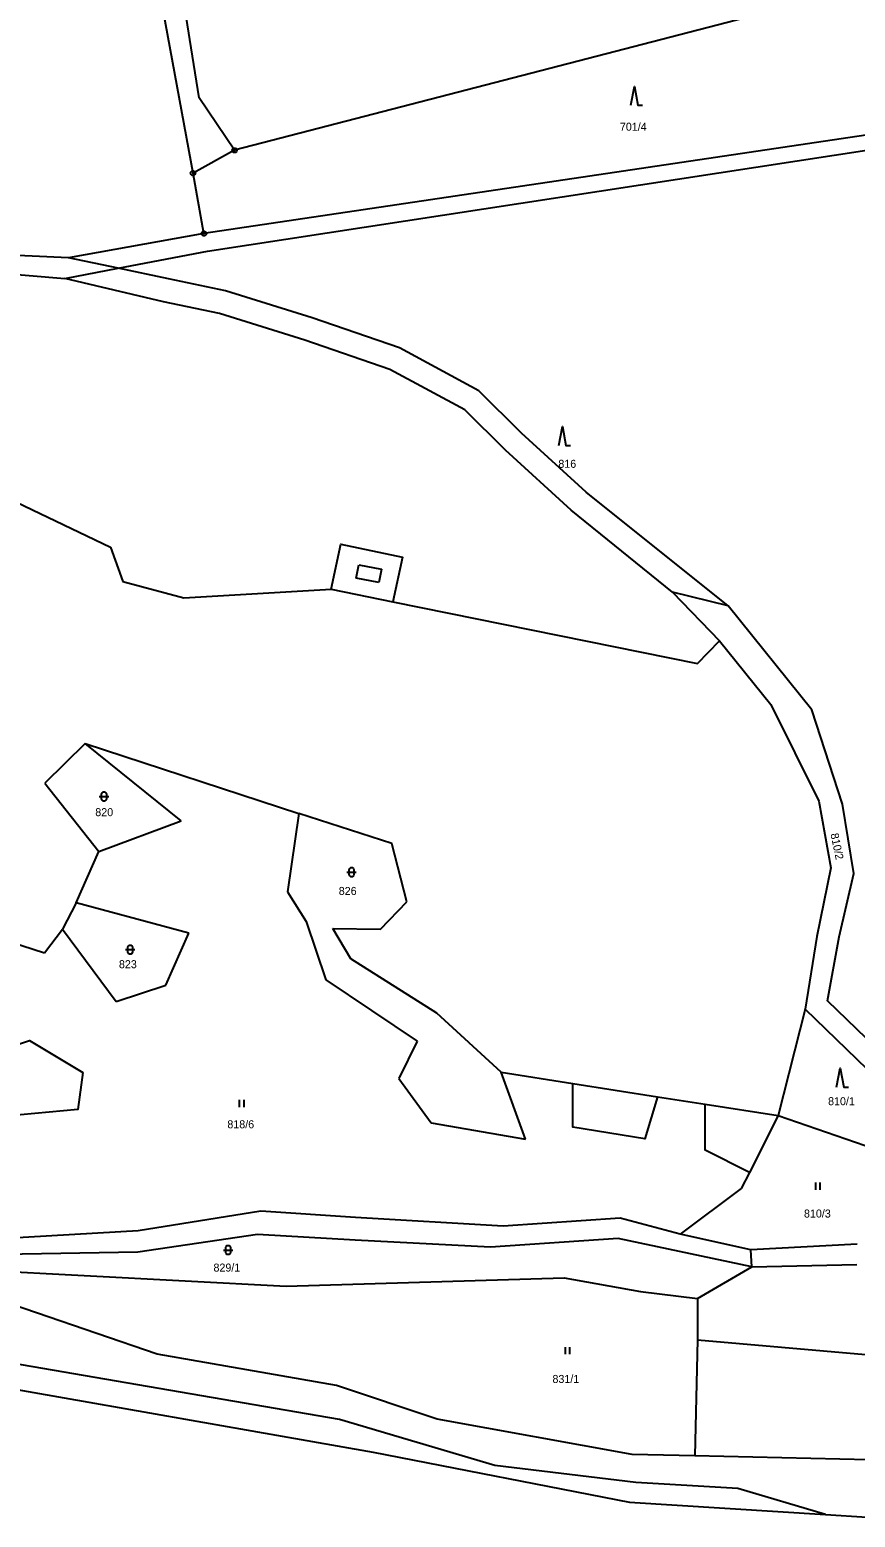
# Model space of a CAD drawing. Extents: x -694465 to -690527, y -983694 to -978978.
# Drawn here: x -691444.6 to -691269.3, y -980860.9 to -980544.9 of the extents above; entities that cross this region are included whole.
import ezdxf

# ---------------------------------------------------------------- set-up
doc = ezdxf.new("R2010")
doc.units = 0
for name, color, linetype in [('Vrstva 1', 7, 'Continuous'), ('Vrstva 18', 7, 'Continuous'), ('Vrstva 24', 7, 'Continuous'), ('Vrstva 25', 7, 'Continuous')]:
    doc.layers.add(name, color=color, linetype=linetype)

msp = doc.modelspace()

# ---------------------------------------------------------------- linework, layer by layer
at = {"layer": 'Vrstva 1'}
for points in [[(-691409.91, -980575.39), (-691418.62, -980527.63)], [(-691408.6, -980559.37), (-691412.78, -980533.15)], [(-691288.79, -980541.4), (-691401.08, -980570.52)], [(-691401.08, -980570.52), (-691408.6, -980559.37)], [(-691265.16, -980567.02), (-691407.58, -980588.18)], [(-691401.08, -980570.52), (-691409.91, -980575.39)], [(-691406.84, -980591.95), (-691265.05, -980570.22)], [(-691407.58, -980588.18), (-691409.91, -980575.39)], [(-691407.58, -980588.18), (-691436.31, -980593.37)], [(-691425.766, -980595.585), (-691406.84, -980591.95)], [(-691436.31, -980593.37), (-691464.13, -980592.09)], [(-691425.766, -980595.585), (-691436.31, -980593.37)], [(-691465.78, -980595.35), (-691437.09, -980597.76)], [(-691437.09, -980597.76), (-691425.766, -980595.585)], [(-691308.11, -980664.39), (-691329.615, -980646.973), (-691343.615, -980634.239), (-691352.224, -980625.628), (-691368.112, -980617.068), (-691386.165, -980610.84), (-691404.299, -980605.21), (-691416.199, -980602.703), (-691437.09, -980597.76)], [(-691296.31, -980667.27), (-691326.425, -980643.115), (-691340.163, -980630.621), (-691349.206, -980621.574), (-691366.098, -980612.474), (-691384.609, -980606.088), (-691403.039, -980600.366), (-691415.093, -980597.827), (-691425.766, -980595.585)], [(-691465.74, -980636.46), (-691427.44, -980654.84)], [(-691427.44, -980654.84), (-691424.83, -980662.08)], [(-691380.6, -980663.75), (-691378.56, -980654.181), (-691365.435, -980656.93), (-691367.483, -980666.406)], [(-691375.303, -980661.415), (-691374.745, -980658.533)], [(-691370.471, -980662.351), (-691375.303, -980661.415)], [(-691374.745, -980658.533), (-691369.913, -980659.469)], [(-691369.913, -980659.469), (-691370.471, -980662.351)], [(-691424.83, -980662.08), (-691411.83, -980665.55)], [(-691411.83, -980665.55), (-691380.6, -980663.75)], [(-691380.6, -980663.75), (-691367.483, -980666.406)], [(-691296.31, -980667.27), (-691308.11, -980664.39)], [(-691308.11, -980664.39), (-691298.18, -980674.69)], [(-691367.483, -980666.406), (-691302.81, -980679.5)], [(-691278.55, -980689.36), (-691296.31, -980667.27)], [(-691302.81, -980679.5), (-691298.18, -980674.69)], [(-691298.18, -980674.69), (-691287.25, -980688.2)], [(-691287.25, -980688.2), (-691277.07, -980708.74)], [(-691272.04, -980709.37), (-691278.55, -980689.36)], [(-691432.77, -980696.52), (-691441.38, -980704.96)], [(-691412.45, -980712.97), (-691432.77, -980696.52)], [(-691432.77, -980696.52), (-691387.46, -980711.4)], [(-691441.38, -980704.96), (-691429.9, -980719.44)], [(-691277.07, -980708.74), (-691274.56, -980722.93)], [(-691387.46, -980711.4), (-691389.86, -980728.01)], [(-691367.7, -980717.77), (-691387.46, -980711.4)], [(-691269.61, -980724.12), (-691272.04, -980709.37)], [(-691429.9, -980719.44), (-691412.45, -980712.97)], [(-691364.52, -980730.13), (-691367.7, -980717.77)], [(-691434.7, -980730.33), (-691429.9, -980719.44)], [(-691274.56, -980722.93), (-691277.49, -980737.53)], [(-691272.77, -980737.6), (-691269.61, -980724.12)], [(-691434.7, -980730.33), (-691437.59, -980735.96)], [(-691410.79, -980736.83), (-691434.7, -980730.33)], [(-691389.86, -980728.01), (-691385.87, -980734.3)], [(-691370.13, -980735.97), (-691364.52, -980730.13)], [(-691465.16, -980733.33), (-691441.42, -980740.95)], [(-691441.42, -980740.95), (-691437.59, -980735.96)], [(-691437.59, -980735.96), (-691426.21, -980751.32)], [(-691415.68, -980747.88), (-691410.79, -980736.83)], [(-691385.87, -980734.3), (-691381.73, -980746.68)], [(-691376.39, -980742.28), (-691380.21, -980735.82)], [(-691380.21, -980735.82), (-691370.13, -980735.97)], [(-691277.49, -980737.53), (-691279.96, -980752.93)], [(-691275.21, -980751.16), (-691272.77, -980737.6)], [(-691358.15, -980753.81), (-691376.39, -980742.28)], [(-691381.73, -980746.68), (-691362.32, -980759.75)], [(-691426.21, -980751.32), (-691415.68, -980747.88)], [(-691279.96, -980752.93), (-691285.73, -980775.56)], [(-691279.96, -980752.93), (-691240.58, -980791.09)], [(-691235.99, -980789.15), (-691275.21, -980751.16)], [(-691344.49, -980766.33), (-691358.15, -980753.81)], [(-691433.31, -980766.42), (-691434.39, -980774.24), (-691455.7, -980776.26), (-691463.87, -980765.98), (-691444.65, -980759.62), (-691433.31, -980766.42)], [(-691362.32, -980759.75), (-691366.19, -980767.7)], [(-691366.19, -980767.7), (-691359.37, -980777.07)], [(-691339.33, -980780.56), (-691344.49, -980766.33)], [(-691344.49, -980766.33), (-691329.264, -980768.722)], [(-691329.264, -980768.722), (-691311.296, -980771.544)], [(-691311.296, -980771.544), (-691314.002, -980780.48), (-691329.264, -980778.037), (-691329.264, -980768.722)], [(-691311.296, -980771.544), (-691301.182, -980773.133)], [(-691275.624, -980860.301), (-691294.258, -980854.732), (-691315.93, -980853.51), (-691345.843, -980849.845), (-691378.808, -980840.072), (-691455.422, -980826.94), (-691520.575, -980803.197), (-691571.855, -980788.843), (-691627.85, -980772.68)], [(-691301.182, -980773.133), (-691285.73, -980775.56)], [(-691291.82, -980787.607), (-691301.182, -980782.923), (-691301.182, -980773.133)], [(-691359.37, -980777.07), (-691339.33, -980780.56)], [(-691285.73, -980775.56), (-691291.82, -980787.607)], [(-691285.73, -980775.56), (-691240.58, -980791.09)], [(-691291.82, -980787.607), (-691293.56, -980791.05)], [(-691293.56, -980791.05), (-691306.5, -980800.7)], [(-691395.49, -980795.83), (-691421.56, -980800.02)], [(-691375.43, -980797.16), (-691395.49, -980795.83)], [(-691344.09, -980799.05), (-691375.43, -980797.16)], [(-691319.25, -980797.32), (-691344.09, -980799.05)], [(-691306.5, -980800.7), (-691319.25, -980797.32)], [(-691421.56, -980800.02), (-691449.67, -980801.62)], [(-691396.2, -980800.78), (-691421.63, -980804.58)], [(-691375.5, -980802.04), (-691396.2, -980800.78)], [(-691346.79, -980803.49), (-691375.5, -980802.04)], [(-691319.64, -980801.64), (-691346.79, -980803.49)], [(-691291.32, -980807.64), (-691319.64, -980801.64)], [(-691291.51, -980804.04), (-691306.5, -980800.7)], [(-691268.92, -980802.84), (-691291.51, -980804.04)], [(-691421.63, -980804.58), (-691450.28, -980805.05)], [(-691291.32, -980807.64), (-691291.51, -980804.04)], [(-691454.49, -980808.35), (-691390.12, -980811.75)], [(-691390.12, -980811.75), (-691331.12, -980810.03)], [(-691331.12, -980810.03), (-691314.92, -980812.9)], [(-691302.86, -980814.43), (-691291.32, -980807.64)], [(-691291.32, -980807.64), (-691268.98, -980807.16)], [(-691417.54, -980826.23), (-691456, -980813.05)], [(-691314.92, -980812.9), (-691302.86, -980814.43)], [(-691302.86, -980814.43), (-691302.83, -980823.15)], [(-691302.83, -980823.15), (-691303.359, -980847.808)], [(-691302.83, -980823.15), (-691258.23, -980827.07)], [(-691379.47, -980832.86), (-691417.54, -980826.23)], [(-691457.87, -980831.9), (-691371.67, -980847.05)], [(-691358.05, -980840.04), (-691379.47, -980832.86)], [(-691316.71, -980847.51), (-691358.05, -980840.04)], [(-691371.67, -980847.05), (-691317.26, -980857.66)], [(-691303.359, -980847.808), (-691316.71, -980847.51)], [(-691266.47, -980848.63), (-691303.359, -980847.808)], [(-691317.26, -980857.66), (-691275.624, -980860.301)], [(-691275.624, -980860.301), (-691266.81, -980860.86)]]:
    msp.add_lwpolyline(points, dxfattribs=at)
at = {"layer": 'Vrstva 24'}
for points in [[(-691400.926, -980570.044), (-691400.676, -980570.226), (-691400.58, -980570.52), (-691400.676, -980570.814), (-691400.926, -980570.996), (-691401.234, -980570.996), (-691401.484, -980570.814), (-691401.58, -980570.52), (-691401.484, -980570.226), (-691401.234, -980570.044)], [(-691409.756, -980574.914), (-691409.506, -980575.096), (-691409.41, -980575.39), (-691409.506, -980575.684), (-691409.756, -980575.866), (-691410.064, -980575.866), (-691410.314, -980575.684), (-691410.41, -980575.39), (-691410.314, -980575.096), (-691410.064, -980574.914)], [(-691407.426, -980587.704), (-691407.176, -980587.886), (-691407.08, -980588.18), (-691407.176, -980588.474), (-691407.426, -980588.656), (-691407.734, -980588.656), (-691407.984, -980588.474), (-691408.08, -980588.18), (-691407.984, -980587.886), (-691407.734, -980587.704)]]:
    msp.add_lwpolyline(points, close=True, dxfattribs=at)
for points in [[(-691401.199, -980570.52), (-691400.96, -980570.52)], [(-691410.029, -980575.39), (-691409.79, -980575.39)], [(-691407.699, -980588.18), (-691407.46, -980588.18)]]:
    msp.add_lwpolyline(points, dxfattribs=at)
at = {"layer": 'Vrstva 25'}
for points in [[(-691316.98, -980560.96), (-691316.23, -980556.96), (-691315.48, -980560.96), (-691314.48, -980560.96)], [(-691332.26, -980633.2), (-691331.51, -980629.2), (-691330.76, -980633.2), (-691329.76, -980633.2)], [(-691429.8, -980707.78), (-691427.8, -980707.78)], [(-691377.25, -980723.84), (-691375.25, -980723.84)], [(-691424.27, -980740.29), (-691422.27, -980740.29)], [(-691273.29, -980769.5), (-691272.54, -980765.5), (-691271.79, -980769.5), (-691270.79, -980769.5)], [(-691400.08, -980772.23), (-691400.08, -980773.73)], [(-691399.08, -980773.73), (-691399.08, -980772.23)], [(-691277.78, -980789.79), (-691277.78, -980791.29)], [(-691276.78, -980791.29), (-691276.78, -980789.79)], [(-691403.47, -980804.1), (-691401.47, -980804.1)], [(-691330.9, -980824.71), (-691330.9, -980826.21)], [(-691329.9, -980826.21), (-691329.9, -980824.71)]]:
    msp.add_lwpolyline(points, dxfattribs=at)
for points in [[(-691429.3, -980707.28), (-691429.205, -980706.986), (-691428.955, -980706.804), (-691428.645, -980706.804), (-691428.395, -980706.986), (-691428.3, -980707.28), (-691428.3, -980708.28), (-691428.395, -980708.574), (-691428.645, -980708.756), (-691428.955, -980708.756), (-691429.205, -980708.574), (-691429.3, -980708.28)], [(-691376.75, -980723.34), (-691376.655, -980723.046), (-691376.405, -980722.864), (-691376.095, -980722.864), (-691375.845, -980723.046), (-691375.75, -980723.34), (-691375.75, -980724.34), (-691375.845, -980724.634), (-691376.095, -980724.816), (-691376.405, -980724.816), (-691376.655, -980724.634), (-691376.75, -980724.34)], [(-691423.77, -980739.79), (-691423.675, -980739.496), (-691423.425, -980739.314), (-691423.115, -980739.314), (-691422.865, -980739.496), (-691422.77, -980739.79), (-691422.77, -980740.79), (-691422.865, -980741.084), (-691423.115, -980741.266), (-691423.425, -980741.266), (-691423.675, -980741.084), (-691423.77, -980740.79)], [(-691402.97, -980803.6), (-691402.875, -980803.306), (-691402.625, -980803.124), (-691402.315, -980803.124), (-691402.065, -980803.306), (-691401.97, -980803.6), (-691401.97, -980804.6), (-691402.065, -980804.894), (-691402.315, -980805.076), (-691402.625, -980805.076), (-691402.875, -980804.894), (-691402.97, -980804.6)]]:
    msp.add_lwpolyline(points, close=True, dxfattribs=at)

# ---------------------------------------------------------------- texts
at = {"layer": 'Vrstva 18'}
for s, p in [('701/4', (-691319.302, -980566.36)), ('816', (-691332.363, -980637.96)), ('820', (-691430.651, -980711.95)), ('826', (-691378.975, -980728.68)), ('823', (-691425.632, -980744.24)), ('810/1', (-691275.111, -980773.34)), ('818/6', (-691402.619, -980778.24)), ('810/3', (-691280.226, -980797.2)), ('829/1', (-691405.566, -980808.68)), ('831/1', (-691333.611, -980832.33))]:
    msp.add_text(s, height=1.7, dxfattribs=at).set_placement(p)
msp.add_text('810/2', height=1.7, rotation=281.72335, dxfattribs=at).set_placement((-691274.603, -980715.745))

doc.saveas('drawing.dxf')
